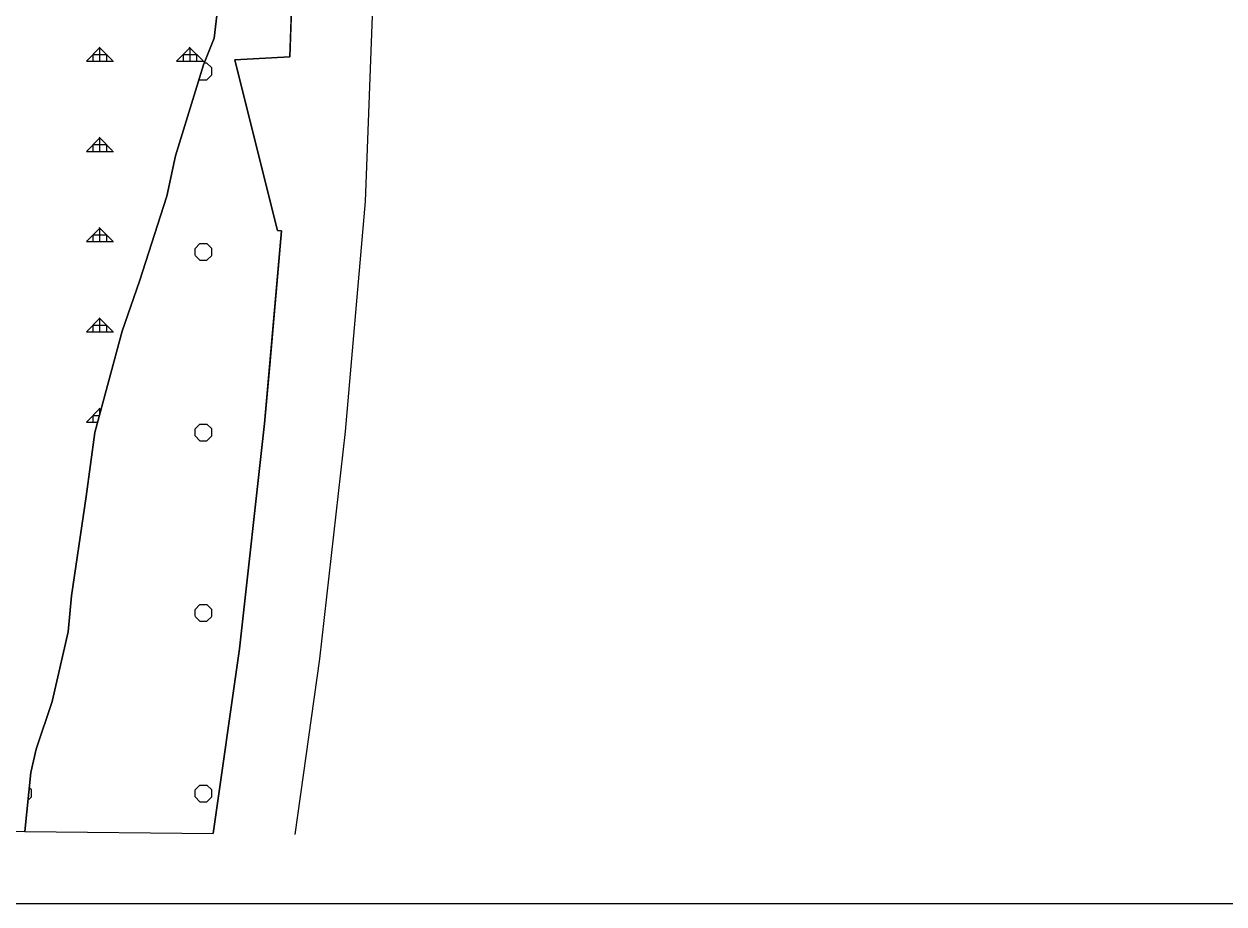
# Model space of a CAD drawing. Extents: x 410727 to 412947, y 4463506 to 4466382.
# Drawn here: x 411513 to 412178, y 4463506 to 4463994 of the extents above; entities that cross this region are included whole.
import ezdxf

# ---------------------------------------------------------------- set-up
doc = ezdxf.new("R2010")
doc.units = 0
for name, color, linetype in [('ADAKENARI', 7, 'Continuous'), ('LJ_ÇERÇEVE', 7, 'Continuous'), ('PL_AYA_ORMAN', 7, 'Continuous'), ('PL_KA_TARIM_DIGER', 7, 'Continuous'), ('SN_ILCE', 7, 'Continuous'), ('TR_ORMAN', 7, 'Continuous'), ('TR_TARIMALANI', 7, 'Continuous')]:
    doc.layers.add(name, color=color, linetype=linetype)

msp = doc.modelspace()

# ---------------------------------------------------------------- linework, layer by layer
at = {"layer": 'ADAKENARI'}
for p, q in [((411661.36, 4464017.07), (411659.83, 4463975.45)), ((411619.85, 4464001.44), (411618, 4463985.86)), ((411618, 4463985.86), (411612.08, 4463971.03)), ((411659.83, 4463975.45), (411629.35, 4463973.8)), ((411612.08, 4463971.03), (411596.54, 4463920.59)), ((411629.35, 4463973.8), (411629.34, 4463973.67)), ((411629.34, 4463973.67), (411653.05, 4463879.2)), ((411596.54, 4463920.59), (411591.73, 4463898.34)), ((411591.73, 4463898.34), (411576.55, 4463851.24)), ((411655.3, 4463879.02), (411648.77, 4463804.88)), ((411653.05, 4463879.2), (411655.3, 4463879.02)), ((411576.55, 4463851.24), (411566.93, 4463823.42)), ((411566.93, 4463823.42), (411551.75, 4463767.42)), ((411648.77, 4463804.88), (411645.9, 4463772.34)), ((411645.9, 4463772.34), (411631.94, 4463647.6)), ((411551.75, 4463767.42), (411546.94, 4463731.82)), ((411546.94, 4463731.82), (411538.8, 4463676.93)), ((411538.8, 4463676.93), (411536.95, 4463656.91)), ((411536.95, 4463656.91), (411528.06, 4463618.34)), ((411631.94, 4463647.6), (411617.44, 4463545.12)), ((411631.94, 4463647.6), (411617.44, 4463545.12)), ((411528.06, 4463618.34), (411519.18, 4463592)), ((411519.18, 4463592), (411516.22, 4463579.03)), ((411516.22, 4463579.03), (411512.89, 4463546.35))]:
    msp.add_line(p, q, dxfattribs=at)
at = {"layer": 'LJ_ÇERÇEVE'}
msp.add_lwpolyline([(410732.32, 4466381.6), (412946.74, 4466381.6), (412946.74, 4463506.16), (410732.32, 4463506.16)], close=True, dxfattribs=at)
at = {"layer": 'PL_AYA_ORMAN'}
msp.add_lwpolyline([(411151.28, 4463550.58), (411512.89, 4463546.35), (411516.22, 4463579.03), (411519.18, 4463592), (411528.06, 4463618.34), (411536.95, 4463656.91), (411538.8, 4463676.93), (411546.94, 4463731.82), (411551.75, 4463767.42), (411566.93, 4463823.42), (411576.55, 4463851.24), (411591.73, 4463898.34), (411596.54, 4463920.59), (411612.08, 4463971.03), (411618, 4463985.86), (411619.85, 4464001.44)], dxfattribs=at)
at = {"layer": 'PL_KA_TARIM_DIGER'}
for points in [[(411512.89, 4463546.35), (411617.44, 4463545.12), (411631.94, 4463647.6), (411645.9, 4463772.34), (411655.3, 4463879.02), (411653.05, 4463879.2), (411629.34, 4463973.67), (411629.35, 4463973.8), (411659.83, 4463975.45), (411661.36, 4464017.07)], [(411619.85, 4464001.44), (411618, 4463985.86), (411612.08, 4463971.03), (411596.54, 4463920.59), (411591.73, 4463898.34), (411576.55, 4463851.24), (411566.93, 4463823.42), (411551.75, 4463767.42), (411546.94, 4463731.82), (411538.8, 4463676.93), (411536.95, 4463656.91), (411528.06, 4463618.34), (411519.18, 4463592), (411516.22, 4463579.03), (411512.89, 4463546.35)]]:
    msp.add_lwpolyline(points, dxfattribs=at)
at = {"layer": 'SN_ILCE'}
msp.add_lwpolyline([(411662.81, 4463544.59), (411676.59, 4463641.94), (411690.68, 4463767.86), (411694.99, 4463816.81), (411701.9, 4463895.25), (411706.42, 4464017.97), (411698.19, 4464125.55), (411683.91, 4464223.18), (411679.36, 4464240.25), (411681.93, 4464263.5), (411674.67, 4464285.87), (411669.65, 4464312.87), (411669.16, 4464318.1), (411671.84, 4464341.87), (411667.25, 4464377.67), (411767.7, 4464394.29), (412177.69, 4464663.54)], dxfattribs=at)
at = {"layer": 'TR_ORMAN'}
for p, q in [((411547.12, 4463973.08), (411554.62, 4463980.58)), ((411547.12, 4463973.08), (411554.62, 4463980.58)), ((411547.12, 4463973.08), (411554.62, 4463980.58)), ((411547.12, 4463973.08), (411554.62, 4463980.58)), ((411561.61, 4463973.41), (411554.11, 4463980.9)), ((411561.61, 4463973.41), (411554.11, 4463980.9)), ((411561.61, 4463973.41), (411554.11, 4463980.9)), ((411561.61, 4463973.41), (411554.11, 4463980.9)), ((411554.62, 4463973.09), (411554.62, 4463980.59)), ((411554.62, 4463973.09), (411554.62, 4463980.59)), ((411554.62, 4463973.09), (411554.62, 4463980.59)), ((411554.62, 4463973.09), (411554.62, 4463980.59)), ((411597.12, 4463973.09), (411604.62, 4463980.59)), ((411597.12, 4463973.09), (411604.62, 4463980.59)), ((411597.12, 4463973.09), (411604.62, 4463980.59)), ((411597.12, 4463973.09), (411604.62, 4463980.59)), ((411611.6, 4463973.41), (411604.11, 4463980.9)), ((411611.6, 4463973.41), (411604.11, 4463980.9)), ((411611.6, 4463973.41), (411604.11, 4463980.9)), ((411611.6, 4463973.41), (411604.11, 4463980.9)), ((411604.62, 4463973.09), (411604.62, 4463980.59)), ((411604.62, 4463973.09), (411604.62, 4463980.59)), ((411604.62, 4463973.09), (411604.62, 4463980.59)), ((411604.62, 4463973.09), (411604.62, 4463980.59)), ((411550.87, 4463973.09), (411550.87, 4463976.84)), ((411550.87, 4463976.84), (411558.37, 4463976.84)), ((411550.87, 4463973.09), (411550.87, 4463976.84)), ((411550.87, 4463976.84), (411558.37, 4463976.84)), ((411550.87, 4463973.09), (411550.87, 4463976.84)), ((411550.87, 4463976.84), (411558.37, 4463976.84)), ((411550.87, 4463973.09), (411550.87, 4463976.84)), ((411550.87, 4463976.84), (411558.37, 4463976.84)), ((411558.37, 4463973.09), (411558.37, 4463976.84)), ((411558.37, 4463973.09), (411558.37, 4463976.84)), ((411558.37, 4463973.09), (411558.37, 4463976.84)), ((411558.37, 4463973.09), (411558.37, 4463976.84)), ((411600.87, 4463973.09), (411600.87, 4463976.84)), ((411600.87, 4463976.84), (411608.37, 4463976.84)), ((411600.87, 4463973.09), (411600.87, 4463976.84)), ((411600.87, 4463976.84), (411608.37, 4463976.84)), ((411600.87, 4463973.09), (411600.87, 4463976.84)), ((411600.87, 4463976.84), (411608.37, 4463976.84)), ((411600.87, 4463973.09), (411600.87, 4463976.84)), ((411600.87, 4463976.84), (411608.37, 4463976.84)), ((411608.37, 4463973.09), (411608.37, 4463976.84)), ((411608.37, 4463973.09), (411608.37, 4463976.84)), ((411608.37, 4463973.09), (411608.37, 4463976.84)), ((411608.37, 4463973.09), (411608.37, 4463976.84)), ((411547.12, 4463973.09), (411562.12, 4463973.09)), ((411547.12, 4463973.09), (411562.12, 4463973.09)), ((411547.12, 4463973.09), (411562.12, 4463973.09)), ((411547.12, 4463973.09), (411562.12, 4463973.09)), ((411597.12, 4463973.09), (411612.12, 4463973.09)), ((411597.12, 4463973.09), (411612.12, 4463973.09)), ((411597.12, 4463973.09), (411612.12, 4463973.09)), ((411597.12, 4463973.09), (411612.12, 4463973.09)), ((411547.12, 4463923.09), (411554.62, 4463930.59)), ((411547.12, 4463923.09), (411554.62, 4463930.59)), ((411547.12, 4463923.09), (411554.62, 4463930.59)), ((411547.12, 4463923.09), (411554.62, 4463930.59)), ((411561.64, 4463923.38), (411554.15, 4463930.88)), ((411561.64, 4463923.38), (411554.15, 4463930.88)), ((411561.64, 4463923.38), (411554.15, 4463930.88)), ((411561.64, 4463923.38), (411554.15, 4463930.88)), ((411554.62, 4463923.09), (411554.62, 4463930.59)), ((411554.62, 4463923.09), (411554.62, 4463930.59)), ((411554.62, 4463923.09), (411554.62, 4463930.59)), ((411554.62, 4463923.09), (411554.62, 4463930.59)), ((411547.12, 4463923.09), (411562.12, 4463923.09)), ((411547.12, 4463923.09), (411562.12, 4463923.09)), ((411547.12, 4463923.09), (411562.12, 4463923.09)), ((411547.12, 4463923.09), (411562.12, 4463923.09)), ((411550.87, 4463923.09), (411550.87, 4463926.84)), ((411550.87, 4463926.84), (411558.37, 4463926.84)), ((411550.87, 4463923.09), (411550.87, 4463926.84)), ((411550.87, 4463926.84), (411558.37, 4463926.84)), ((411550.87, 4463923.09), (411550.87, 4463926.84)), ((411550.87, 4463926.84), (411558.37, 4463926.84)), ((411550.87, 4463923.09), (411550.87, 4463926.84)), ((411550.87, 4463926.84), (411558.37, 4463926.84)), ((411558.37, 4463923.09), (411558.37, 4463926.84)), ((411558.37, 4463923.09), (411558.37, 4463926.84)), ((411558.37, 4463923.09), (411558.37, 4463926.84)), ((411558.37, 4463923.09), (411558.37, 4463926.84)), ((411597.12, 4463923.1), (411597.39, 4463923.38)), ((411597.12, 4463923.1), (411597.39, 4463923.38)), ((411597.12, 4463923.1), (411597.39, 4463923.38)), ((411597.12, 4463923.1), (411597.39, 4463923.38)), ((411597.12, 4463923.09), (411597.31, 4463923.09)), ((411597.12, 4463923.09), (411597.31, 4463923.09)), ((411597.12, 4463923.09), (411597.31, 4463923.09)), ((411597.12, 4463923.09), (411597.31, 4463923.09)), ((411561.68, 4463873.36), (411554.18, 4463880.86)), ((411561.68, 4463873.36), (411554.18, 4463880.86)), ((411547.12, 4463873.1), (411554.62, 4463880.6)), ((411547.12, 4463873.1), (411554.62, 4463880.6)), ((411550.87, 4463873.09), (411550.87, 4463876.84)), ((411550.87, 4463876.84), (411558.37, 4463876.84)), ((411550.87, 4463873.09), (411550.87, 4463876.84)), ((411550.87, 4463876.84), (411558.37, 4463876.84)), ((411554.62, 4463873.09), (411554.62, 4463880.59)), ((411554.62, 4463873.09), (411554.62, 4463880.59)), ((411558.37, 4463873.09), (411558.37, 4463876.84)), ((411558.37, 4463873.09), (411558.37, 4463876.84)), ((411547.12, 4463873.09), (411562.12, 4463873.09)), ((411547.12, 4463873.09), (411562.12, 4463873.09)), ((411547.12, 4463823.11), (411554.62, 4463830.61)), ((411547.12, 4463823.11), (411554.62, 4463830.61)), ((411561.71, 4463823.33), (411554.21, 4463830.83)), ((411561.71, 4463823.33), (411554.21, 4463830.83)), ((411554.62, 4463823.09), (411554.62, 4463830.59)), ((411554.62, 4463823.09), (411554.62, 4463830.59)), ((411547.12, 4463823.09), (411562.12, 4463823.09)), ((411547.12, 4463823.09), (411562.12, 4463823.09)), ((411550.87, 4463823.09), (411550.87, 4463826.84)), ((411550.87, 4463826.84), (411558.37, 4463826.84)), ((411550.87, 4463823.09), (411550.87, 4463826.84)), ((411550.87, 4463826.84), (411558.37, 4463826.84)), ((411558.37, 4463823.09), (411558.37, 4463826.84)), ((411558.37, 4463823.09), (411558.37, 4463826.84)), ((411547.12, 4463773.11), (411554.62, 4463780.61)), ((411550.87, 4463773.09), (411550.87, 4463776.84)), ((411550.87, 4463776.84), (411554.3, 4463776.84)), ((411555.14, 4463779.91), (411554.24, 4463780.81)), ((411554.62, 4463778.03), (411554.62, 4463780.59)), ((411547.12, 4463773.09), (411553.29, 4463773.09))]:
    msp.add_line(p, q, dxfattribs=at)
at = {"layer": 'TR_TARIMALANI'}
for p, q in [((411612.5, 4463972.06), (411613.9, 4463972.06)), ((411612.5, 4463972.06), (411613.9, 4463972.06)), ((411616.6, 4463969.33), (411613.9, 4463972.04)), ((411616.6, 4463969.33), (411613.9, 4463972.04)), ((411616.61, 4463965.52), (411616.61, 4463969.35)), ((411616.61, 4463965.52), (411616.61, 4463969.35)), ((411610.06, 4463962.79), (411609.67, 4463963.19)), ((411610.06, 4463962.79), (411609.67, 4463963.19)), ((411610.07, 4463962.81), (411613.9, 4463962.81)), ((411610.07, 4463962.81), (411613.9, 4463962.81)), ((411613.89, 4463962.79), (411616.6, 4463965.5)), ((411613.89, 4463962.79), (411616.6, 4463965.5)), ((411613.89, 4463962.79), (411616.6, 4463965.5)), ((411613.89, 4463962.79), (411616.6, 4463965.5)), ((411607.35, 4463869.34), (411610.06, 4463872.04)), ((411607.35, 4463869.34), (411610.06, 4463872.04)), ((411607.35, 4463869.34), (411610.06, 4463872.04)), ((411607.35, 4463869.34), (411610.06, 4463872.04)), ((411607.36, 4463865.52), (411607.36, 4463869.35)), ((411607.36, 4463865.52), (411607.36, 4463869.35)), ((411610.07, 4463872.06), (411613.9, 4463872.06)), ((411610.07, 4463872.06), (411613.9, 4463872.06)), ((411616.6, 4463869.34), (411613.9, 4463872.04)), ((411616.6, 4463869.34), (411613.9, 4463872.04)), ((411616.61, 4463865.52), (411616.61, 4463869.35)), ((411616.61, 4463865.52), (411616.61, 4463869.35)), ((411610.06, 4463862.8), (411607.36, 4463865.5)), ((411610.06, 4463862.8), (411607.36, 4463865.5)), ((411610.07, 4463862.81), (411613.9, 4463862.81)), ((411610.07, 4463862.81), (411613.9, 4463862.81)), ((411613.89, 4463862.8), (411616.6, 4463865.5)), ((411613.89, 4463862.8), (411616.6, 4463865.5)), ((411613.89, 4463862.8), (411616.6, 4463865.5)), ((411613.89, 4463862.8), (411616.6, 4463865.5)), ((411607.35, 4463769.34), (411610.06, 4463772.04)), ((411607.36, 4463765.52), (411607.36, 4463769.35)), ((411610.07, 4463772.06), (411613.9, 4463772.06)), ((411616.6, 4463769.34), (411613.9, 4463772.04)), ((411616.61, 4463765.52), (411616.61, 4463769.35)), ((411610.06, 4463762.8), (411607.36, 4463765.5)), ((411610.07, 4463762.81), (411613.9, 4463762.81)), ((411613.89, 4463762.8), (411616.6, 4463765.5)), ((411607.35, 4463669.34), (411610.06, 4463672.05)), ((411607.36, 4463665.52), (411607.36, 4463669.35)), ((411610.07, 4463672.06), (411613.9, 4463672.06)), ((411616.6, 4463669.34), (411613.9, 4463672.05)), ((411616.61, 4463665.52), (411616.61, 4463669.35)), ((411610.06, 4463662.8), (411607.36, 4463665.51)), ((411610.07, 4463662.81), (411613.9, 4463662.81)), ((411613.89, 4463662.8), (411616.6, 4463665.51)), ((411516.61, 4463569.34), (411515.36, 4463570.59)), ((411516.61, 4463565.52), (411516.61, 4463569.35)), ((411607.35, 4463569.34), (411610.06, 4463572.05)), ((411607.36, 4463565.52), (411607.36, 4463569.35)), ((411610.07, 4463572.06), (411613.9, 4463572.06)), ((411616.6, 4463569.34), (411613.9, 4463572.05)), ((411616.61, 4463565.52), (411616.61, 4463569.35)), ((411514.64, 4463563.54), (411516.6, 4463565.51)), ((411610.06, 4463562.8), (411607.36, 4463565.51)), ((411610.07, 4463562.81), (411613.9, 4463562.81)), ((411613.89, 4463562.8), (411616.6, 4463565.51))]:
    msp.add_line(p, q, dxfattribs=at)

doc.saveas('drawing.dxf')
